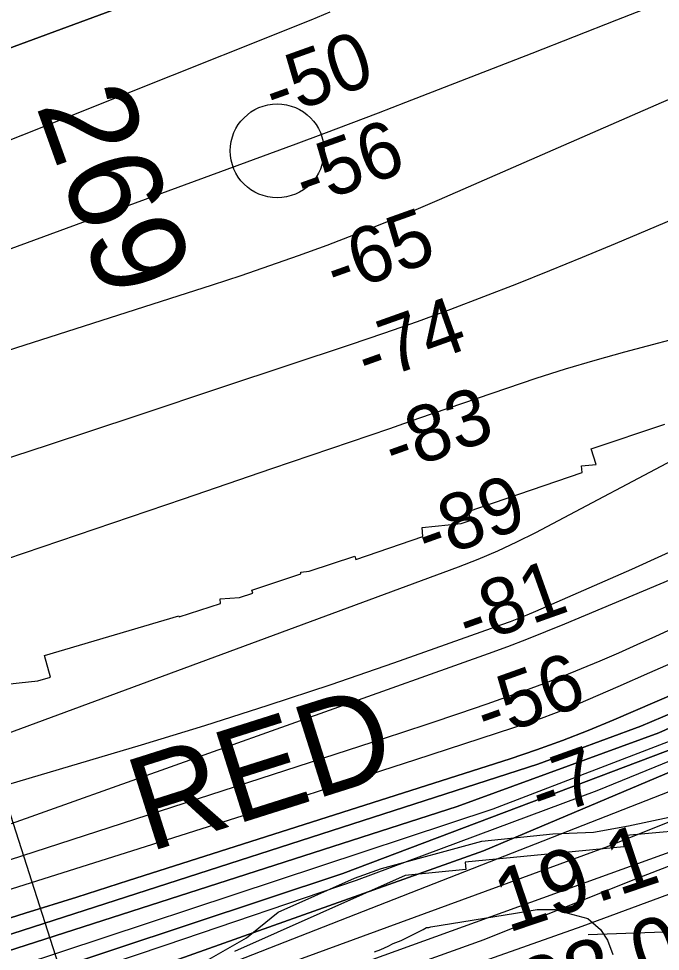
# Model space of a CAD drawing. Extents: x 3219052 to 3256913, y 800770 to 826146.
# Drawn here: x 3246641 to 3247325, y 812904 to 813898 of the extents above; entities that cross this region are included whole.
import ezdxf

# ---------------------------------------------------------------- set-up
doc = ezdxf.new("R2010")
doc.units = 0
for name, color, linetype in [('V-RIVR-EDGE', 7, 'Continuous'), ('V-RIVR-IDEN', 7, 'Continuous'), ('V-RIVR-MILE', 7, 'Continuous'), ('V-RIVR-RANG', 7, 'Continuous'), ('V-ROAD-CNTR', 7, 'Continuous'), ('V-RRAP-RVMT', 7, 'Continuous'), ('V-RRAP-RVMT-IDEN', 7, 'Continuous'), ('V-SITE-VEGE', 7, 'Continuous'), ('V-TOPO-DPTH', 7, 'Continuous'), ('V-TOPO-MAJR', 7, 'Continuous'), ('V-TOPO-MINR', 7, 'Continuous'), ('V-TOPO-WATR', 7, 'Continuous')]:
    doc.layers.add(name, color=color, linetype=linetype)

msp = doc.modelspace()

# ---------------------------------------------------------------- linework, layer by layer
at = {"layer": 'V-RIVR-EDGE'}
msp.add_lwpolyline([(3246639.59, 812851.91), (3246671.35, 812861.83), (3246738.31, 812869.49), (3246786.59, 812881.54), (3246813.11, 812882.78), (3246841.82, 812894.01), (3246884.05, 812918.25), (3246918.02, 812945.55), (3246999.39, 812981.86), (3247028.11, 812992.22), (3247135.11, 813021.08), (3247210.76, 813029.15), (3247253.8, 813030.79), (3247291.2, 813037.65), (3247356.44, 813051.4), (3247469.51, 813074.59), (3247535.18, 813088.34), (3247589.53, 813095.16), (3247643.93, 813119.37), (3247686.14, 813137.08), (3247747.47, 813155.62)], dxfattribs=at)
at = {"layer": 'V-RIVR-MILE'}
msp.add_circle((3246916.87, 813757.33), 50, dxfattribs=at)
at = {"layer": 'V-RIVR-RANG'}
msp.add_line((3246923.75, 812139.64), (3246527.49, 813377.77), dxfattribs=at)
at = {"layer": 'V-ROAD-CNTR'}
msp.add_lwpolyline([(3247724.41, 813001.85), (3247705.07, 813008.02), (3247679.28, 813007.7), (3247643.89, 813005.54), (3247584.34, 813001.01), (3247559.45, 812995.13), (3247539.24, 812988.86), (3247518.58, 812980.68), (3247500.44, 812971.73), (3247476.11, 812959.67), (3247460.72, 812952.55), (3247440.88, 812943.35), (3247397.29, 812930.37), (3247359.19, 812925.38), (3247248.18, 812921.52)], dxfattribs=at)
at = {"layer": 'V-RRAP-RVMT'}
for p, q in [((3247251.5, 813439.41), (3247329.88, 813465.89)), ((3247256.95, 813422.82), (3247251.5, 813439.41)), ((3247241.11, 813421.36), (3247256.95, 813422.82)), ((3247241.75, 813414.19), (3247241.11, 813421.36)), ((3247120.35, 813372.88), (3247241.75, 813414.19)), ((3247123.43, 813363.47), (3247120.35, 813372.88)), ((3247071.31, 813355.82), (3247113.11, 813359.95)), ((3247113.11, 813359.95), (3247123.43, 813363.47)), ((3247072.26, 813346.03), (3247071.31, 813355.82)), ((3247000.75, 813321.67), (3247072.26, 813346.03)), ((3246950.96, 813309.18), (3246999.57, 813325.21)), ((3246999.57, 813325.21), (3247000.75, 813321.67)), ((3246942.04, 813308.23), (3246950.96, 813309.18)), ((3246942.24, 813306.3), (3246942.04, 813308.23)), ((3246889.68, 813288.96), (3246942.24, 813306.3)), ((3246890.76, 813285.75), (3246889.68, 813288.96)), ((3246856.11, 813279.69), (3246876.65, 813281.2)), ((3246856.41, 813274.66), (3246856.11, 813279.69)), ((3246876.65, 813281.2), (3246890.76, 813285.75)), ((3246812.38, 813260.45), (3246856.41, 813274.66)), ((3246668.76, 813219.29), (3246812.06, 813261.51)), ((3246812.06, 813261.51), (3246812.38, 813260.45)), ((3246675.36, 813196.09), (3246668.76, 813219.29)), ((3246561.55, 813181.15), (3246661.94, 813192.26)), ((3246661.94, 813192.26), (3246675.36, 813196.09)), ((3247405.7, 813038.07), (3247285.02, 813026.83)), ((3247285.02, 813026.83), (3247286.2, 813015.13)), ((3247286.2, 813015.13), (3247117.03, 812998.67)), ((3247117.74, 812991.03), (3247053.25, 812984.75)), ((3247117.03, 812998.67), (3247117.74, 812991.03)), ((3247053.25, 812984.75), (3246871.24, 812903.73))]:
    msp.add_line(p, q, dxfattribs=at)
at = {"layer": 'V-SITE-VEGE'}
msp.add_lwpolyline([(3247020.57, 812903.13), (3247027.49, 812905.85), (3247035.09, 812909.27), (3247040.62, 812912.01), (3247048.92, 812915.42), (3247072.43, 812927.05), (3247075.89, 812929.1), (3247078.65, 812929.09), (3247080.73, 812929.77), (3247170.77, 812944.54), (3247193.88, 812948.39), (3247213.14, 812948.39), (3247226.61, 812944.54), (3247247.79, 812938.76), (3247261.27, 812927.2), (3247268.97, 812915.64), (3247274.75, 812900.23)], dxfattribs=at)
at = {"layer": 'V-TOPO-DPTH'}
for points in [[(3244461.31, 812348.02), (3244672.2, 812393.03), (3245187.63, 812502.17), (3245531.26, 812578.12), (3246199.46, 812765.81), (3247108.74, 813058.18), (3247323.54, 813136.66), (3247567, 813246.12), (3248053.94, 813469.8), (3248493.17, 813705.47), (3248645.94, 813781.64), (3248765.28, 813826.82), (3249044.49, 813902.84), (3249505.08, 814038.29), (3249934.66, 814178.54), (3250206.74, 814276.04), (3250726.97, 814409.03), (3251039.57, 814477.85), (3251268.66, 814539.61), (3251380.82, 814565.72), (3251524.03, 814622.81), (3251845.34, 814746.74)], [(3251845.34, 814746.74), (3251524.03, 814622.81), (3251380.82, 814565.72), (3251268.66, 814539.61), (3251039.57, 814477.85), (3250726.97, 814409.03), (3250206.74, 814276.04), (3249934.66, 814178.54), (3249505.08, 814038.29), (3249044.49, 813902.84), (3248765.28, 813826.82), (3248645.94, 813781.64), (3248493.17, 813705.47), (3248053.94, 813469.8), (3247567, 813246.12), (3247323.54, 813136.66), (3247108.74, 813058.18), (3246199.46, 812765.81), (3245531.26, 812578.12), (3245187.63, 812502.17), (3244672.2, 812393.03), (3244461.31, 812348.02)], [(3251910.79, 814712.2), (3251361.68, 814520.42), (3250960.78, 814420.68), (3250495.46, 814321.03), (3250400, 814297.28), (3250232.95, 814252.15), (3249684.04, 814069.09), (3249380.95, 813971.63), (3248913.21, 813845.74), (3248681.72, 813772.05), (3248638.75, 813753.02), (3248524.18, 813698.28), (3248400.05, 813634.01), (3248089.71, 813457.83), (3247896.36, 813367.4), (3247402.27, 813143.73), (3246986.98, 812986.76), (3245683.91, 812554.08), (3245211.42, 812442.5), (3244705.54, 812342.9), (3244543.28, 812309.69), (3244411.53, 812296.45)], [(3244411.53, 812296.45), (3244543.28, 812309.69), (3244705.54, 812342.9), (3245211.42, 812442.5), (3245683.91, 812554.08), (3246986.98, 812986.76), (3247402.27, 813143.73), (3247896.36, 813367.4), (3248089.71, 813457.83), (3248400.05, 813634.01), (3248524.18, 813698.28), (3248638.75, 813753.02), (3248681.72, 813772.05), (3248913.21, 813845.74), (3249380.95, 813971.63), (3249684.04, 814069.09), (3250232.95, 814252.15), (3250400, 814297.28), (3250495.46, 814321.03), (3250960.78, 814420.68), (3251361.68, 814520.42), (3251910.79, 814712.2)], [(3251911.71, 814640.06), (3251642.25, 814570.69), (3251054.67, 814406.53), (3250381.84, 814267.68), (3250060.41, 814168.1), (3249377.34, 813943.96), (3248714.44, 813759.91), (3248412.98, 813620.14), (3248056.14, 813410.24), (3247845.12, 813310.39), (3247136.76, 813011.03), (3246338.12, 812726.95), (3245830.8, 812547.54), (3245509.34, 812437.93), (3244736.13, 812294.3), (3244058.36, 812185.57), (3243701.95, 812146.3), (3243345.54, 812107.03), (3242667.89, 812048.49), (3242321.51, 812009.2), (3241985.1, 811939.77), (3241608.61, 811900.55), (3241432.84, 811850.8), (3241271.09, 811842.69)], [(3241271.09, 811842.69), (3241432.84, 811850.8), (3241608.61, 811900.55), (3241985.1, 811939.77), (3242321.51, 812009.2), (3242667.89, 812048.49), (3243345.54, 812107.03), (3243701.95, 812146.3), (3244058.36, 812185.57), (3244736.13, 812294.3), (3245509.34, 812437.93), (3245830.8, 812547.54), (3246338.12, 812726.95), (3247136.76, 813011.03), (3247845.12, 813310.39), (3248056.14, 813410.24), (3248412.98, 813620.14), (3248714.44, 813759.91), (3249377.34, 813943.96), (3250060.41, 814168.1), (3250381.84, 814267.68), (3251054.67, 814406.53), (3251642.25, 814570.69), (3251911.71, 814640.06)], [(3244480.86, 812409.22), (3245020.63, 812497.6), (3245576.63, 812613.85), (3246256.76, 812803.91), (3246590.87, 812908.49), (3247194.67, 813103.41), (3247304.46, 813143.84), (3247433.35, 813198.56), (3247753.2, 813348.48), (3248073.05, 813498.41), (3248536.16, 813741.21), (3248657.9, 813803.09), (3248803.48, 813853.02), (3248944.27, 813888.64), (3249166.22, 813955.18), (3249292.7, 813988.43), (3249521.8, 814059.74), (3250159.03, 814280.86), (3250268.82, 814321.29), (3250631.55, 814413.91), (3251027.68, 814513.65), (3251170.86, 814549.27), (3251280.8, 814581.07)], [(3250594.33, 814436.21), (3250606.55, 814407.53), (3250268.82, 814321.29), (3250159.03, 814280.86), (3249521.8, 814059.74), (3249292.7, 813988.43), (3249166.22, 813955.18), (3248944.27, 813888.64), (3248803.48, 813853.02), (3248657.9, 813803.09), (3248536.16, 813741.21), (3248073.05, 813498.41), (3247753.2, 813348.48), (3247433.35, 813198.56), (3247304.46, 813143.84), (3247194.67, 813103.41), (3246590.87, 812908.49), (3246256.76, 812803.91), (3245576.63, 812613.85), (3245020.63, 812497.6), (3244480.86, 812409.22)], [(3246868.79, 813954.49), (3246474.29, 813808.83), (3246426.15, 813791.39), (3246377.88, 813774.34), (3246329.4, 813757.88), (3246280.78, 813741.81), (3246188.64, 813711.97), (3246185.98, 813711.15), (3246183.32, 813710.37), (3246180.63, 813709.67), (3246177.93, 813709.01), (3245510.34, 813555.43)], [(3245510.34, 813555.43), (3246177.93, 813709.01), (3246180.63, 813709.67), (3246183.32, 813710.37), (3246185.98, 813711.15), (3246188.64, 813711.97), (3246280.78, 813741.81), (3246329.4, 813757.88), (3246377.88, 813774.34), (3246426.15, 813791.39), (3246474.29, 813808.83), (3246868.79, 813954.49)], [(3249238.79, 813862.63), (3248739.3, 813717.72), (3248536.14, 813612.68), (3248337.03, 813503.57), (3247922.56, 813277.26), (3247268.58, 813015.01), (3246387.2, 812692.44), (3245607.41, 812422.38), (3245518.04, 812386.07), (3244685.8, 812237.93), (3244555.87, 812209.83), (3244385.31, 812157.48), (3244247.25, 812121.29), (3244092.98, 812093.25), (3243605.93, 812057.92), (3242802.24, 811970.6), (3242404.46, 811930.99), (3242270.53, 811923.2), (3242120.28, 811878.92), (3241556.04, 811807.24), (3241263.64, 811789.3)], [(3246593.1, 812927.11), (3246648.2, 812944.29), (3246703.25, 812961.64), (3246758.26, 812979.11), (3247165.27, 813109.1), (3247193.24, 813118.49), (3247221, 813128.43), (3247248.45, 813139.19), (3247275.7, 813150.5), (3247365.38, 813189.3), (3247437.19, 813220.7), (3247508.83, 813252.46), (3247580.23, 813284.78), (3247651.46, 813317.47), (3247814.32, 813392.97)], [(3247814.32, 813392.97), (3247651.46, 813317.47), (3247580.23, 813284.78), (3247508.83, 813252.46), (3247437.19, 813220.7), (3247365.38, 813189.3), (3247275.7, 813150.5), (3247248.45, 813139.19), (3247221, 813128.43), (3247193.24, 813118.49), (3247165.27, 813109.1), (3246758.26, 812979.11), (3246703.25, 812961.64), (3246648.2, 812944.29), (3246593.1, 812927.11)]]:
    msp.add_lwpolyline(points, dxfattribs=at)
at = {"layer": 'V-TOPO-MAJR'}
for points in [[(3246972.94, 813905.07), (3246952.59, 813896.73), (3246932.21, 813888.48), (3246911.8, 813880.29), (3246483.86, 813709.7), (3246438.46, 813691.87), (3246392.93, 813674.35), (3246347.23, 813657.3), (3246301.41, 813640.56), (3246220.41, 813611.43), (3246214.98, 813609.53), (3246209.54, 813607.7), (3246204.07, 813605.96), (3246198.58, 813604.28), (3246078.31, 813568.7), (3246012.51, 813549.87), (3245946.51, 813531.83), (3245880.19, 813514.97), (3245813.66, 813498.91), (3245399.11, 813402.69)], [(3244166.45, 812011.64), (3244303.88, 812029.39), (3244555.08, 812139.17), (3244715.79, 812183.94), (3244841.3, 812203.71), (3245514.05, 812312.45), (3245966.06, 812451.85), (3246141.89, 812521.68), (3246438.29, 812646.41), (3246664.32, 812726.14), (3247241.95, 812930.48), (3247578.5, 813055.11), (3248151.26, 813314.65), (3248578.43, 813554.49), (3248759.38, 813669.47), (3248859.84, 813704.35), (3249095.82, 813748.93)], [(3246471.4, 812919.34), (3246769.81, 813013.45), (3246843.64, 813036.88), (3246917.42, 813060.47), (3246991.11, 813084.32), (3247064.76, 813108.34), (3247185.39, 813147.91), (3247198.6, 813152.45), (3247211.73, 813157.23), (3247224.72, 813162.36), (3247237.62, 813167.73), (3247280.1, 813186.11), (3247314.11, 813201), (3247348.03, 813216.08), (3247381.82, 813231.45), (3247415.52, 813247.02), (3247430.52, 813254.03), (3247471.65, 813273.26), (3247512.78, 813292.5), (3247553.89, 813311.76), (3247595, 813331.04), (3247916.59, 813481.96)]]:
    msp.add_lwpolyline(points, dxfattribs=at)
at = {"layer": 'V-TOPO-MINR'}
for points in [[(3251845.34, 814746.74), (3251524.03, 814622.81), (3251380.82, 814565.72), (3251268.66, 814539.61), (3251039.57, 814477.85), (3250726.97, 814409.03), (3250206.74, 814276.04), (3249934.66, 814178.54), (3249505.08, 814038.29), (3249044.49, 813902.84), (3248765.28, 813826.82), (3248645.94, 813781.64), (3248493.17, 813705.47), (3248053.94, 813469.8), (3247567, 813246.12), (3247323.54, 813136.66), (3247108.74, 813058.18), (3246199.46, 812765.81), (3245531.26, 812578.12), (3245187.63, 812502.17), (3244672.2, 812393.03), (3244461.31, 812348.02)], [(3244500.82, 812330.44), (3245297.37, 812497.28), (3245714.97, 812596.99), (3246457.18, 812827.53), (3247146.9, 813055.75), (3247395.12, 813150.89), (3248061.08, 813455.48), (3248469.29, 813681.64), (3248645.93, 813772.09), (3248946.64, 813867.17), (3249385.74, 813988.33), (3249991.92, 814183.25), (3250206.72, 814259.34), (3250505.02, 814337.72), (3250972.73, 814444.53), (3251251.93, 814513.39), (3251373.64, 814541.87), (3251392.73, 814551.39), (3251504.91, 814596.59), (3251815.18, 814710.74), (3251925.33, 814749.51)], [(3251910.79, 814712.2), (3251361.68, 814520.42), (3250960.78, 814420.68), (3250495.46, 814321.03), (3250400, 814297.28), (3250232.95, 814252.15), (3249684.04, 814069.09), (3249380.95, 813971.63), (3248913.21, 813845.74), (3248681.72, 813772.05), (3248638.75, 813753.02), (3248524.18, 813698.28), (3248400.05, 813634.01), (3248089.71, 813457.83), (3247896.36, 813367.4), (3247402.27, 813143.73), (3246986.98, 812986.76), (3245683.91, 812554.08), (3245211.42, 812442.5), (3244705.54, 812342.9), (3244543.28, 812309.69), (3244411.53, 812296.45)], [(3244430.04, 812277.26), (3245464.33, 812468.45), (3245686.27, 812530.22), (3246459.53, 812796.52), (3246798.43, 812910.63), (3247001.29, 812979.58), (3247257.86, 813075.31), (3247441.64, 813150.24), (3247933.34, 813366.76), (3248063.43, 813431.02), (3248265.15, 813545.3), (3248425.1, 813638.16), (3248632.77, 813736.92), (3248707.96, 813770.23), (3248902.45, 813826.07), (3249360.65, 813951.97), (3249879.73, 814124.33), (3250067.07, 814184.95), (3250390.45, 814285.96), (3251177.92, 814459.2), (3251405.82, 814522.15), (3251520.37, 814559), (3251776.92, 814638.02), (3251933.19, 814689.13)], [(3244480.86, 812409.22), (3245020.63, 812497.6), (3245576.63, 812613.85), (3246256.76, 812803.91), (3246590.87, 812908.49), (3247194.67, 813103.41), (3247304.46, 813143.84), (3247433.35, 813198.56), (3247753.2, 813348.48), (3248073.05, 813498.41), (3248536.16, 813741.21), (3248657.9, 813803.09), (3248803.48, 813853.02), (3248944.27, 813888.64), (3249166.22, 813955.18), (3249292.7, 813988.43), (3249521.8, 814059.74), (3250159.03, 814280.86), (3250268.82, 814321.29), (3250631.55, 814413.91), (3251027.68, 814513.65), (3251170.86, 814549.27), (3251280.8, 814581.07)], [(3245510.34, 813555.43), (3246177.93, 813709.01), (3246180.63, 813709.67), (3246183.32, 813710.37), (3246185.98, 813711.15), (3246188.64, 813711.97), (3246280.78, 813741.81), (3246329.4, 813757.88), (3246377.88, 813774.34), (3246426.15, 813791.39), (3246474.29, 813808.83), (3246868.79, 813954.49)], [(3247368.7, 813932.35), (3247278.47, 813896.55), (3247188.1, 813861.09), (3247053.56, 813808.75), (3247024.47, 813797.52), (3246995.34, 813786.41), (3246966.14, 813775.47), (3246936.91, 813764.64), (3246531.02, 813615.64)], [(3247543.84, 813901.66), (3247471.08, 813870.95), (3247398.49, 813839.81), (3247326.03, 813808.39), (3247089.47, 813704.99), (3247059.75, 813692.28), (3247029.89, 813679.91), (3246999.83, 813668.02), (3246969.64, 813656.46), (3246939.28, 813645.36), (3246908.81, 813634.56), (3246878.2, 813624.18), (3246847.48, 813614.09), (3246264.09, 813427.08), (3245514.53, 813162.96)], [(3247771.1, 813867.1), (3247276.93, 813658.19), (3247242.04, 813643.64), (3247207.07, 813629.31), (3247171.96, 813615.32), (3247136.76, 813601.55), (3247101.4, 813588.2), (3247065.92, 813575.18), (3247030.27, 813562.66), (3246994.49, 813550.47), (3246859.81, 813505.61), (3246766.26, 813474.55), (3246672.67, 813443.58), (3246579.04, 813412.77)], [(3249238.79, 813862.63), (3248739.3, 813717.72), (3248536.14, 813612.68), (3248337.03, 813503.57), (3247922.56, 813277.26), (3247268.58, 813015.01), (3246387.2, 812692.44), (3245607.41, 812422.38), (3245518.04, 812386.07), (3244685.8, 812237.93), (3244555.87, 812209.83), (3244385.31, 812157.48), (3244247.25, 812121.29), (3244092.98, 812093.25), (3243605.93, 812057.92), (3242802.24, 811970.6), (3242404.46, 811930.99), (3242270.53, 811923.2), (3242120.28, 811878.92), (3241556.04, 811807.24), (3241263.64, 811789.3)], [(3241267.59, 811817.64), (3241474.26, 811828.91), (3241639.98, 811872.08), (3242049.75, 811914.65), (3242314.31, 811980.82), (3242622.38, 812014.92), (3244014.42, 812145.13), (3244552.15, 812233.87), (3245177.11, 812348.55), (3245546.28, 812420.27), (3246037.72, 812590.48), (3246593.17, 812792.49), (3246866.52, 812890.6), (3247544.15, 813156.22), (3248029.89, 813367.12), (3248297.56, 813517.54), (3248504.14, 813636.16), (3248716.49, 813734.42), (3249155.53, 813864.08)], [(3241257.84, 811747.74), (3241275.53, 811748.14), (3242133.24, 811848.01), (3242284.41, 811877.85), (3242794.51, 811944.58), (3243659.76, 812036.88), (3244192.47, 812080.89), (3244434.39, 812148.28), (3244695.21, 812223.18), (3245205.37, 812308.8), (3245549.25, 812364.61), (3246025.62, 812537.19), (3246536.02, 812721.02), (3247356.44, 813017.4), (3247730.75, 813160.02), (3248056.02, 813329.19), (3248226.21, 813415.65), (3248490.97, 813554.76), (3248759.54, 813705.19), (3249205.56, 813824.96)], [(3249186.6, 813794.79), (3248837.09, 813715.92), (3248756.7, 813689.35), (3248627.41, 813612.21), (3248183.09, 813361.81), (3248007.89, 813281.92), (3247723.16, 813144.93), (3247295.91, 812979.78), (3247137.1, 812915.96), (3246698.54, 812758.39), (3246460.36, 812675.88), (3245980.17, 812488.2), (3245530.3, 812341.99), (3244725.4, 812211.78), (3244566.63, 812163.06), (3244290.66, 812069.31), (3244150.83, 812043.22), (3243791.89, 812006.33), (3243512.28, 811973.03)], [(3246454.6, 813029.63), (3246772.28, 813124.06), (3246839.91, 813144.73), (3246907.32, 813166.08), (3246974.4, 813188.46), (3247041.25, 813211.52), (3247156.38, 813252.23), (3247165.46, 813255.55), (3247174.49, 813259.01), (3247183.44, 813262.66), (3247192.34, 813266.45), (3247294.98, 813311.44), (3247354.71, 813338.74), (3247413.81, 813367.26), (3247472, 813397.62), (3247529.57, 813429.2), (3247905.02, 813642.86)], [(3247364.71, 813563.44), (3247287.15, 813542.76), (3247255.39, 813533.92), (3247223.78, 813524.6), (3247192.38, 813514.58), (3247161.13, 813504.09), (3247129.98, 813493.28), (3247098.81, 813482.5), (3247067.63, 813471.77), (3247036.44, 813461.08), (3246910.76, 813418.13), (3246816.7, 813386.02), (3246722.63, 813353.96), (3246628.53, 813321.96)], [(3246430.91, 812936.25), (3247019.12, 813127.04), (3247049.58, 813137.02), (3247080, 813147.12), (3247110.35, 813157.4), (3247140.67, 813167.81), (3247160.44, 813174.66), (3247180.78, 813181.9), (3247201.02, 813189.38), (3247221.13, 813197.22), (3247241.15, 813205.29), (3247261.05, 813213.65), (3247280.89, 813222.17), (3247300.62, 813230.93), (3247320.28, 813239.85), (3247933.57, 813522.42)], [(3246633.71, 813040.03), (3247142.23, 813221.45), (3247162.66, 813228.93), (3247183.01, 813236.64), (3247203.23, 813244.67), (3247223.37, 813252.93), (3247841.48, 813512.4)], [(3245679.64, 812784.42), (3245698.77, 812794.01), (3245717.27, 812804.74), (3245735.36, 812816.25), (3245767.1, 812837.84), (3245801.57, 812858.99), (3245837.1, 812877.88), (3245874.24, 812893.37), (3245912.46, 812906.6), (3246383.71, 813045.35), (3247109.98, 813313.67), (3247131.04, 813321.94), (3247151.86, 813330.74), (3247172.32, 813340.37), (3247192.53, 813350.54), (3247356.18, 813437.01), (3247390.21, 813456.42), (3247423.31, 813477.22)], [(3247814.32, 813392.97), (3247651.46, 813317.47), (3247580.23, 813284.78), (3247508.83, 813252.46), (3247437.19, 813220.7), (3247365.38, 813189.3), (3247275.7, 813150.5), (3247248.45, 813139.19), (3247221, 813128.43), (3247193.24, 813118.49), (3247165.27, 813109.1), (3246758.26, 812979.11), (3246703.25, 812961.64), (3246648.2, 812944.29), (3246593.1, 812927.11)]]:
    msp.add_lwpolyline(points, dxfattribs=at)
at = {"layer": 'V-TOPO-WATR'}
msp.add_lwpolyline([(3251911.71, 814640.06), (3251642.25, 814570.69), (3251054.67, 814406.53), (3250381.84, 814267.68), (3250060.41, 814168.1), (3249377.34, 813943.96), (3248714.44, 813759.91), (3248412.98, 813620.14), (3248056.14, 813410.24), (3247845.12, 813310.39), (3247136.76, 813011.03), (3246338.12, 812726.95), (3245830.8, 812547.54), (3245509.34, 812437.93), (3244736.13, 812294.3), (3244058.36, 812185.57), (3243701.95, 812146.3), (3243345.54, 812107.03), (3242667.89, 812048.49), (3242321.51, 812009.2), (3241985.1, 811939.77), (3241608.61, 811900.55), (3241432.84, 811850.8), (3241271.09, 811842.69)], dxfattribs=at)

# ---------------------------------------------------------------- texts
at = {"layer": 'V-RIVR-IDEN'}
msp.add_text('269', height=100, rotation=289.75315, dxfattribs=at).set_placement((3246659.39, 813805.58))
at = {"layer": 'V-RIVR-RANG'}
for s, height, rotation, p in [('-50', 60, 19.65364, (3246914.56, 813791.56)), ('-56', 60, 19.65364, (3246947.35, 813697.1)), ('-65', 60, 19.65364, (3246979.92, 813602.56)), ('-74', 60, 19.65364, (3247013.16, 813508.26)), ('-83', 60, 19.65364, (3247041.95, 813412.37)), ('-89', 60, 19.65364, (3247076.96, 813318.7)), ('-81', 60, 19.65364, (3247120.66, 813228.13)), ('-56', 60, 19.65364, (3247140.1, 813128.9)), ('-7', 60, 19.65364, (3247198.47, 813043.58)), ('19.1', 67, 18.59833, (3247162.54, 812923.14)), ('38.0', 67, 18.59833, (3247189.66, 812826.75))]:
    msp.add_text(s, height=height, rotation=rotation, dxfattribs=at).set_placement(p)
at = {"layer": 'V-RRAP-RVMT-IDEN'}
msp.add_text('RED', height=100, rotation=17.58724, dxfattribs=at).set_placement((3246779.72, 813009.26))

doc.saveas('drawing.dxf')
